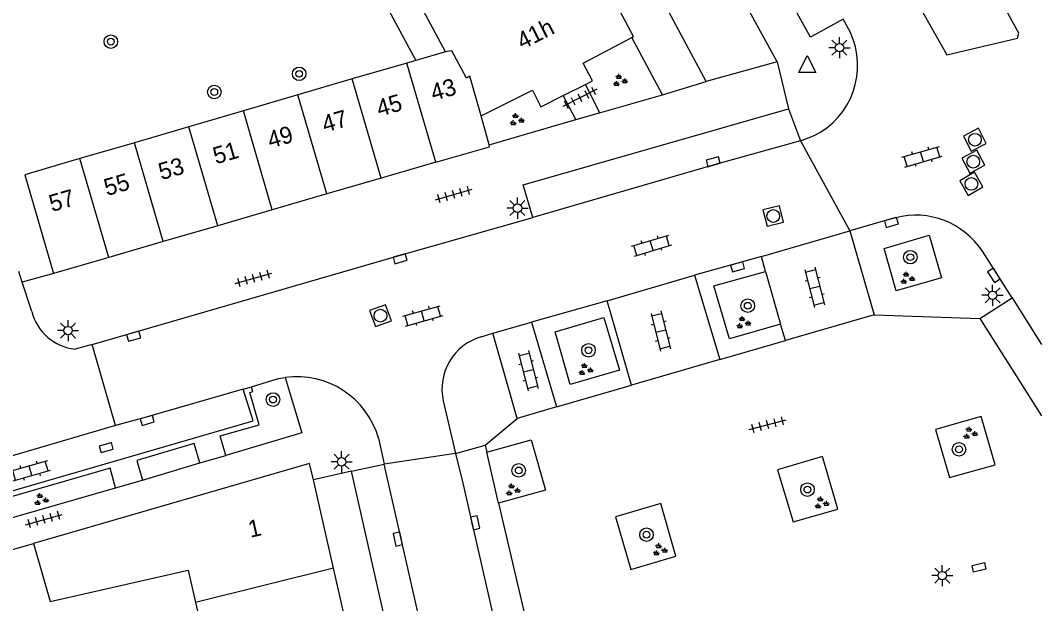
# Model space of a CAD drawing. Extents: x 131000 to 133014, y 396499 to 399001.
# Drawn here: x 132939.8 to 133000, y 397452.7 to 397487.1 of the extents above; entities that cross this region are included whole.
import ezdxf

# ---------------------------------------------------------------- set-up
doc = ezdxf.new("R2010")
doc.units = 0
for name, color, linetype in [('gg-afsc-muur', 7, 'Continuous'), ('gg-anno-huisnummerreeks BGT', 7, 'Continuous'), ('gg-bbg-bijgebouw', 7, 'Continuous'), ('gg-bbg-gedigitaliseerde bebouwing', 7, 'Continuous'), ('gg-bbg-hoofdgebouw', 7, 'Continuous'), ('gg-bbg-tussenscheiding', 7, 'Continuous'), ('gg-knt-verharding', 7, 'Continuous'), ('gg-knt-verharding nz', 7, 'Continuous'), ('gt-grn-groengrens', 7, 'Continuous'), ('gt-grn-weggrens', 7, 'Continuous'), ('gt-symb-boom', 7, 'Continuous'), ('gt-symb-groenvak', 7, 'Continuous'), ('gt-symb-klinker verharding', 7, 'Continuous'), ('gt-symb-kolk', 7, 'Continuous'), ('gt-symb-kolk center center', 7, 'Continuous'), ('gt-symb-lichtmast', 7, 'Continuous'), ('gt-symb-rioolschacht', 7, 'Continuous'), ('gt-symb-tegel verharding', 7, 'Continuous'), ('gt-symb-waterafsluiter', 7, 'Continuous')]:
    doc.layers.add(name, color=color, linetype=linetype)

# ---------------------------------------------------------------- blocks, each defined once
blk = doc.blocks.new('gt0-RS')
at = {"layer": 'gt-symb-rioolschacht'}
blk.add_lwpolyline([(-0.5, -0.5), (0.5, -0.5), (0.5, 0.5), (-0.5, 0.5)], close=True, dxfattribs=at)
blk.add_circle((0, 0), 0.375, dxfattribs=at)
blk = doc.blocks.new('gt0-KL1')
at = {"layer": 'gt-symb-klinker verharding'}
for p, q in [((-1.15, 0.3), (1.15, 0.3)), ((-1, -0.3), (-1, 0.3)), ((-0.5, 0.3), (-0.5, 0.45)), ((0, -0.3), (0, 0.3)), ((0.5, 0.3), (0.5, 0.45)), ((1, -0.3), (1, 0.3)), ((-1.15, -0.3), (1.15, -0.3)), ((-0.5, -0.45), (-0.5, -0.3)), ((0.5, -0.45), (0.5, -0.3))]:
    blk.add_line(p, q, dxfattribs=at)
blk = doc.blocks.new('gt0-LMAST')
at = {"layer": 'gt-symb-lichtmast'}
for p, q in [((-0.005, 0.246), (-0.005, 0.621)), ((-0.182, 0.173), (-0.447, 0.438)), ((0.172, 0.173), (0.437, 0.438)), ((-0.255, -0.004), (-0.63, -0.004)), ((-0.182, -0.181), (-0.447, -0.446)), ((-0.005, -0.254), (-0.005, -0.629)), ((0.437, -0.446), (0.172, -0.181)), ((0.245, -0.004), (0.62, -0.004))]:
    blk.add_line(p, q, dxfattribs=at)
blk.add_circle((-0.005, -0.004), 0.25, dxfattribs=at)
blk = doc.blocks.new('gt0-KOLK')
at = {"layer": 'gt-symb-kolk'}
blk.add_lwpolyline([(0, 0), (0.375, 0), (0.375, 0.4), (-0.375, 0.4), (-0.375, 0), (0, 0)], dxfattribs=at)
blk = doc.blocks.new('gt0-GRVAK')
at = {"layer": 'gt-symb-groenvak'}
for p, q in [((-0.11, 0.189), (-0.228, 0.24)), ((-0.182, 0.153), (0.088, 0.153)), ((-0.091, 0.211), (-0.156, 0.322)), ((-0.047, 0.214), (-0.047, 0.393)), ((-0.004, 0.211), (0.061, 0.322)), ((0.015, 0.189), (0.133, 0.24)), ((0.262, -0.052), (0.197, 0.059)), ((0.305, -0.049), (0.305, 0.13)), ((0.349, -0.052), (0.414, 0.059)), ((-0.245, -0.228), (-0.363, -0.177)), ((-0.318, -0.264), (-0.047, -0.264)), ((-0.226, -0.206), (-0.291, -0.095)), ((-0.183, -0.203), (-0.183, -0.024)), ((-0.139, -0.206), (-0.074, -0.095)), ((-0.12, -0.228), (-0.002, -0.177)), ((0.243, -0.074), (0.125, -0.023)), ((0.17, -0.11), (0.441, -0.11)), ((0.368, -0.074), (0.486, -0.023))]:
    blk.add_line(p, q, dxfattribs=at)
blk = doc.blocks.new('gt0-BOOM')
at = {"layer": 'gt-symb-boom'}
for radius in [0.4, 0.2]:
    blk.add_circle((0, 0), radius, dxfattribs=at)
blk = doc.blocks.new('gt0-KOLKCC')
at = {"layer": 'gt-symb-kolk center center'}
blk.add_lwpolyline([(-0.375, 0.2), (0.375, 0.2), (0.375, -0.2), (-0.375, -0.2)], close=True, dxfattribs=at)
blk = doc.blocks.new('gt0-TEG1')
at = {"layer": 'gt-symb-tegel verharding'}
for p, q in [((-1.125, 0), (1.125, 0)), ((-0.9, -0.25), (-0.9, 0.25)), ((-0.45, -0.25), (-0.45, 0.25)), ((0, -0.25), (0, 0.25)), ((0.45, -0.25), (0.45, 0.25)), ((0.9, -0.25), (0.9, 0.25))]:
    blk.add_line(p, q, dxfattribs=at)
blk = doc.blocks.new('gt0-WAFSL')
at = {"layer": 'gt-symb-waterafsluiter'}
for p, q in [((-0.5, -0.333), (0, 0.667)), ((0, 0.667), (0.5, -0.333)), ((0.5, -0.333), (-0.5, -0.333))]:
    blk.add_line(p, q, dxfattribs=at)

msp = doc.modelspace()

# ---------------------------------------------------------------- linework, layer by layer
at = {"layer": 'gg-afsc-muur'}
msp.add_line((132932.808, 397454.062), (132940.54, 397456.28), dxfattribs=at)
at = {"layer": 'gg-bbg-bijgebouw'}
for p, q in [((132964.84, 397485.27), (132963.089, 397484.758)), ((132962.558, 397484.603), (132959.345, 397483.664)), ((132963.089, 397484.758), (132962.558, 397484.603)), ((132959.345, 397483.664), (132956.131, 397482.724)), ((132956.131, 397482.724), (132952.92, 397481.785)), ((132952.92, 397481.785), (132949.706, 397480.846)), ((132967.412, 397479.772), (132966.94, 397481.48)), ((132949.706, 397480.846), (132946.493, 397479.906)), ((132946.493, 397479.906), (132943.28, 397478.967)), ((132964.269, 397478.749), (132961.055, 397477.816)), ((132961.055, 397477.816), (132957.841, 397476.882)), ((132957.841, 397476.882), (132954.626, 397475.948)), ((132954.626, 397475.948), (132951.411, 397475.015)), ((132951.411, 397475.015), (132948.196, 397474.081)), ((132948.196, 397474.081), (132944.982, 397473.147)), ((132944.982, 397473.147), (132941.72, 397472.2))]:
    msp.add_line(p, q, dxfattribs=at)
for points in [[(132964.269, 397478.749), (132967.44, 397479.67), (132967.412, 397479.772)], [(132943.28, 397478.967), (132940.04, 397478.02), (132941.72, 397472.2)]]:
    msp.add_lwpolyline(points, dxfattribs=at)
at = {"layer": 'gg-bbg-gedigitaliseerde bebouwing'}
msp.add_line((132950.099, 397452.807), (132950.525, 397450.931), dxfattribs=at)
msp.add_lwpolyline([(132940.54, 397456.28), (132941.527, 397452.872), (132949.666, 397454.718), (132950.099, 397452.807)], dxfattribs=at)
at = {"layer": 'gg-bbg-hoofdgebouw'}
for p, q in [((132971.789, 397482.678), (132973.09, 397483.337)), ((132958.232, 397454.823), (132957.048, 397460.039)), ((132960.441, 397445.093), (132958.232, 397454.823))]:
    msp.add_line(p, q, dxfattribs=at)
for points in [[(132975.825, 397486.105), (132975.93, 397486.16), (132972.658, 397492.303)], [(132964.84, 397485.27), (132962.52, 397489.61), (132960.93, 397488.75)], [(132973.09, 397483.337), (132973.51, 397483.55), (132972.96, 397484.59), (132975.825, 397486.105)], [(132966.94, 397481.48), (132969.97, 397483), (132970.47, 397482.01), (132971.789, 397482.678)], [(132957.048, 397460.039), (132956.83, 397461), (132940.54, 397456.28)]]:
    msp.add_lwpolyline(points, dxfattribs=at)
at = {"layer": 'gg-bbg-tussenscheiding'}
for p, q in [((132964.269, 397478.749), (132962.558, 397484.603)), ((132961.055, 397477.816), (132959.345, 397483.664)), ((132957.841, 397476.882), (132956.131, 397482.724)), ((132954.626, 397475.948), (132952.92, 397481.785)), ((132951.411, 397475.015), (132949.706, 397480.846)), ((132948.196, 397474.081), (132946.493, 397479.906)), ((132944.982, 397473.147), (132943.28, 397478.967)), ((132958.232, 397454.823), (132950.099, 397452.807))]:
    msp.add_line(p, q, dxfattribs=at)
msp.add_lwpolyline([(132966.94, 397481.48), (132966.275, 397483.819), (132966.074, 397483.712), (132965.211, 397485.33), (132964.84, 397485.27)], dxfattribs=at)
at = {"layer": 'gg-knt-verharding'}
for p, q in [((132984.407, 397484.679), (132978.501, 397495.447)), ((132980.214, 397483.504), (132974.877, 397493.497)), ((132988.705, 397486.431), (132988.307, 397487.185)), ((132977.64, 397482.733), (132975.825, 397486.105)), ((132984.407, 397484.679), (132980.214, 397483.504)), ((132973.09, 397483.337), (132973.92, 397481.674)), ((132972.534, 397481.268), (132971.789, 397482.678)), ((132973.92, 397481.674), (132977.64, 397482.733)), ((132985.07, 397481.905), (132985.784, 397480.02)), ((132967.412, 397479.772), (132972.534, 397481.268)), ((132985.784, 397480.02), (132986.551, 397480.301)), ((132991.396, 397475.487), (132988.697, 397474.719)), ((132988.697, 397474.719), (132990.132, 397469.764)), ((132983.714, 397472.32), (132983.474, 397473.2)), ((132998.27, 397470.755), (132996.511, 397473.51)), ((132939.872, 397471.685), (132939.669, 397472.307)), ((132941.72, 397472.2), (132939.872, 397471.685)), ((132979.538, 397472.102), (132981.018, 397467.128)), ((132983.714, 397472.32), (132984.61, 397469.204)), ((132940.438, 397469.954), (132939.872, 397471.685)), ((132996.357, 397469.545), (132998.27, 397470.755)), ((132974.374, 397470.594), (132969.907, 397469.323)), ((132975.813, 397465.618), (132974.374, 397470.594)), ((132990.132, 397469.764), (132984.887, 397468.24)), ((132996.357, 397469.545), (133000, 397463.815)), ((132969.907, 397469.323), (132971.393, 397464.338)), ((132984.887, 397468.24), (132984.61, 397469.204)), ((132966.95, 397468.46), (132967.626, 397468.686)), ((132968.46, 397465.785), (132967.626, 397468.686)), ((132944, 397468.004), (132942.994, 397467.735)), ((132945.387, 397463.231), (132944, 397468.004)), ((132981.018, 397467.128), (132975.813, 397465.618)), ((132952.911, 397465.377), (132953.391, 397465.524)), ((132969.063, 397463.652), (132968.46, 397465.785)), ((132964.712, 397464.689), (132965.436, 397461.582)), ((132971.393, 397464.338), (132969.063, 397463.652)), ((132945.387, 397463.231), (132932.445, 397459.457)), ((132960.894, 397462.483), (132961.229, 397460.965)), ((132965.436, 397461.582), (132967.182, 397462.076)), ((132967.182, 397462.076), (132967.275, 397461.658)), ((132946.627, 397461.167), (132946.971, 397460.017)), ((132967.976, 397458.652), (132967.275, 397461.658)), ((132946.971, 397460.017), (132950.359, 397461.03)), ((132959.305, 397460.552), (132961.229, 397460.965)), ((132936.82, 397457.096), (132945.387, 397459.565)), ((132967.976, 397458.652), (132971.249, 397444.621))]:
    msp.add_line(p, q, dxfattribs=at)
for points in [[(132988.307, 397487.185), (132986.379, 397486.132), (132983.514, 397491.275), (132980.072, 397497.634), (132975.341, 397506.443), (132977.299, 397507.471)], [(132992.063, 397489.228), (132994.415, 397485.086), (132998.572, 397486.065), (132998.665, 397486.369), (132995.927, 397491.329)], [(132969.986, 397475.505), (132969.432, 397477.425), (132985.07, 397481.905)], [(132944, 397468.004), (132962.109, 397473.255), (132969.986, 397475.505)], [(132990.71, 397473.674), (132993.366, 397474.447), (132994.102, 397471.936), (132991.427, 397471.181), (132990.71, 397473.674)], [(132983.474, 397473.2), (132982.012, 397472.777), (132979.538, 397472.102)], [(132984.61, 397469.204), (132981.587, 397468.352), (132980.675, 397471.467), (132983.714, 397472.32)], [(132972.197, 397465.645), (132971.311, 397468.757), (132974.185, 397469.604), (132975.105, 397466.493), (132972.197, 397465.645)], [(132955.382, 397466.07), (132956.359, 397462.809), (132951.88, 397461.466)], [(132953.391, 397465.524), (132954.665, 397465.915), (132955.021, 397466.006), (132955.382, 397466.07)], [(132928.547, 397458.349), (132929.122, 397456.433), (132953.49, 397463.502), (132952.911, 397465.377)], [(132951.88, 397461.466), (132951.55, 397462.62), (132953.859, 397463.28), (132953.299, 397465.191), (132953.478, 397465.242), (132953.391, 397465.524)], [(132994.576, 397460.176), (132997.258, 397460.92), (132996.438, 397463.766), (132993.751, 397463.008), (132994.576, 397460.176)], [(132967.275, 397461.658), (132969.889, 397462.398), (132970.74, 397459.433), (132967.976, 397458.652)], [(132950.359, 397461.03), (132950.016, 397462.18), (132946.627, 397461.167)], [(132985.344, 397457.565), (132987.976, 397458.296), (132987.079, 397461.403), (132984.415, 397460.615), (132985.344, 397457.565)], [(132945.387, 397459.565), (132945.055, 397460.718), (132936.488, 397458.249)], [(132964.937, 397436.08), (132962.163, 397447.842), (132959.305, 397460.552)], [(132974.864, 397457.852), (132975.781, 397454.752), (132978.434, 397455.534), (132977.55, 397458.644), (132974.864, 397457.852)]]:
    msp.add_lwpolyline(points, dxfattribs=at)
for centre, radius, start, end in [((132984.526, 397484.456), 4.622, 295.97915, 25.29927), ((132992.567, 397470.912), 4.722, 33.37263, 104.36331), ((132943.346, 397470.722), 3.008, 194.79403, 263.27999), ((132967.83, 397465.388), 3.195, 105.98206, 192.64166), ((132956.077, 397461.11), 5.009, 15.91064, 97.98027)]:
    msp.add_arc(centre, radius, start, end, dxfattribs=at)
at = {"layer": 'gg-knt-verharding nz'}
for p, q in [((132983.474, 397473.2), (132988.697, 397474.719)), ((132974.374, 397470.594), (132979.538, 397472.102)), ((132998.27, 397470.755), (133000, 397468.02)), ((132967.626, 397468.686), (132969.907, 397469.323)), ((132969.754, 397423.528), (132961.229, 397460.965))]:
    msp.add_line(p, q, dxfattribs=at)
for points in [[(132985.784, 397480.02), (132980.683, 397478.593), (132969.986, 397475.505)], [(132952.911, 397465.377), (132947.192, 397463.729), (132945.387, 397463.231)], [(132965.436, 397461.582), (132965.859, 397459.841), (132973.928, 397424.541)]]:
    msp.add_lwpolyline(points, dxfattribs=at)
at = {"layer": 'gt-grn-groengrens'}
msp.add_line((132960.93, 397488.75), (132963.089, 397484.758), dxfattribs=at)
at = {"layer": 'gt-grn-weggrens'}
for p, q in [((132984.407, 397484.679), (132985.07, 397481.905)), ((132977.64, 397482.733), (132980.214, 397483.504)), ((132972.534, 397481.268), (132973.92, 397481.674)), ((132985.784, 397480.02), (132988.697, 397474.719)), ((132990.132, 397469.764), (132996.357, 397469.545)), ((132981.018, 397467.128), (132984.887, 397468.24)), ((132971.393, 397464.338), (132975.813, 397465.618)), ((132967.182, 397462.076), (132969.063, 397463.652)), ((132950.359, 397461.03), (132951.88, 397461.466)), ((132965.436, 397461.582), (132961.229, 397460.965)), ((132959.305, 397460.552), (132957.048, 397460.039)), ((132945.387, 397459.565), (132946.971, 397460.017))]:
    msp.add_line(p, q, dxfattribs=at)

# ---------------------------------------------------------------- block references
at = {"layer": 'gt-symb-boom'}
for p in [(132945.102, 397485.863), (132956.213, 397483.965), (132951.204, 397482.895), (132992.258, 397473.158), (132982.67, 397470.296), (132973.279, 397467.669), (132954.67, 397464.766), (132995.131, 397461.831), (132969.162, 397460.59), (132986.191, 397459.459), (132976.698, 397456.801)]:
    msp.add_blockref('gt0-BOOM', p, dxfattribs=at)
at = {"layer": 'gt-symb-groenvak'}
for p in [(132975.115, 397483.562), (132969.025, 397481.249), (132992.062, 397471.906), (132982.391, 397469.284), (132973.083, 397466.526), (132995.767, 397462.774), (132968.79, 397459.428), (132940.972, 397458.858), (132987.001, 397458.66), (132977.466, 397455.902)]:
    msp.add_blockref('gt0-GRVAK', p, dxfattribs=at)
at = {"layer": 'gt-symb-klinker verharding'}
for p, rotation in [((132992.949, 397479.08), 16.205185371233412), ((132976.999, 397473.838), 16.551136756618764), ((132986.62, 397471.38), -75.75525752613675), ((132963.508, 397469.697), 15.71725244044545), ((132977.537, 397468.803), -75.75525752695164), ((132969.729, 397466.464), -75.75525752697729), ((132940.36, 397460.573), 15.898187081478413)]:
    msp.add_blockref('gt0-KL1', p, dxfattribs=dict(at, rotation=rotation))
at = {"layer": 'gt-symb-kolk'}
for p, rotation in [((132980.683, 397478.593), 15.606930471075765), ((132991.086, 397475.397), -163.8657954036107), ((132962.109, 397473.255), -163.81629333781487), ((132982.012, 397472.777), -163.8657954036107), ((132997.357, 397472.191), 122.41844994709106), ((132946.394, 397468.694), -163.91604276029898), ((132947.192, 397463.729), -163.92379710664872), ((132944.778, 397462.124), -164.15691788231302), ((132966.402, 397457.458), -77.17287657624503), ((132962.225, 397456.587), 102.82712342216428)]:
    msp.add_blockref('gt0-KOLK', p, dxfattribs=dict(at, rotation=rotation))
at = {"layer": 'gt-symb-kolk center center', "rotation": -166.93666266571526}
msp.add_blockref('gt0-KOLKCC', (132996.31, 397454.873), dxfattribs=at)
at = {"layer": 'gt-symb-lichtmast'}
for p in [(132988.082, 397485.511), (132969.091, 397476.051), (132997.116, 397470.913), (132942.585, 397468.833), (132958.72, 397461.103), (132994.149, 397454.392)]:
    msp.add_blockref('gt0-LMAST', p, dxfattribs=at)
at = {"layer": 'gt-symb-rioolschacht'}
for p, rotation in [((132996.065, 397480.081), 27.256871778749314), ((132995.973, 397478.786), 27.897271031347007), ((132995.859, 397477.476), -149.7435628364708), ((132984.171, 397475.586), -165.93596328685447), ((132961.008, 397469.71), -159.7962636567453)]:
    msp.add_blockref('gt0-RS', p, dxfattribs=dict(at, rotation=rotation))
at = {"layer": 'gt-symb-tegel verharding'}
for p, rotation in [((132972.766, 397482.556), -153.12746100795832), ((132965.333, 397476.85), 15.898187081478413), ((132953.526, 397471.902), 15.71725244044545), ((132983.848, 397463.282), 14.591956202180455), ((132941.156, 397457.695), 15.71725244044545)]:
    msp.add_blockref('gt0-TEG1', p, dxfattribs=dict(at, rotation=rotation))
at = {"layer": 'gt-symb-waterafsluiter'}
msp.add_blockref('gt0-WAFSL', (132986.177, 397484.376), dxfattribs=at)

# ---------------------------------------------------------------- texts
at = {"layer": 'gg-anno-huisnummerreeks BGT'}
for s, rotation, p in [('41h', 26.9, (132969.369, 397485.375)), ('43', 16.2, (132964.132, 397482.354)), ('45', 16.2, (132960.94, 397481.427)), ('47', 16.2, (132957.726, 397480.493)), ('49', 16.2, (132954.512, 397479.559)), ('51', 16.2, (132951.297, 397478.626)), ('53', 16.2, (132948.082, 397477.692)), ('55', 16.2, (132944.867, 397476.758)), ('57', 16.2, (132941.629, 397475.818)), ('1', 12.8, (132953.326, 397456.613))]:
    msp.add_text(s, height=1, rotation=rotation, dxfattribs=at).set_placement(p)

doc.saveas('drawing.dxf')
